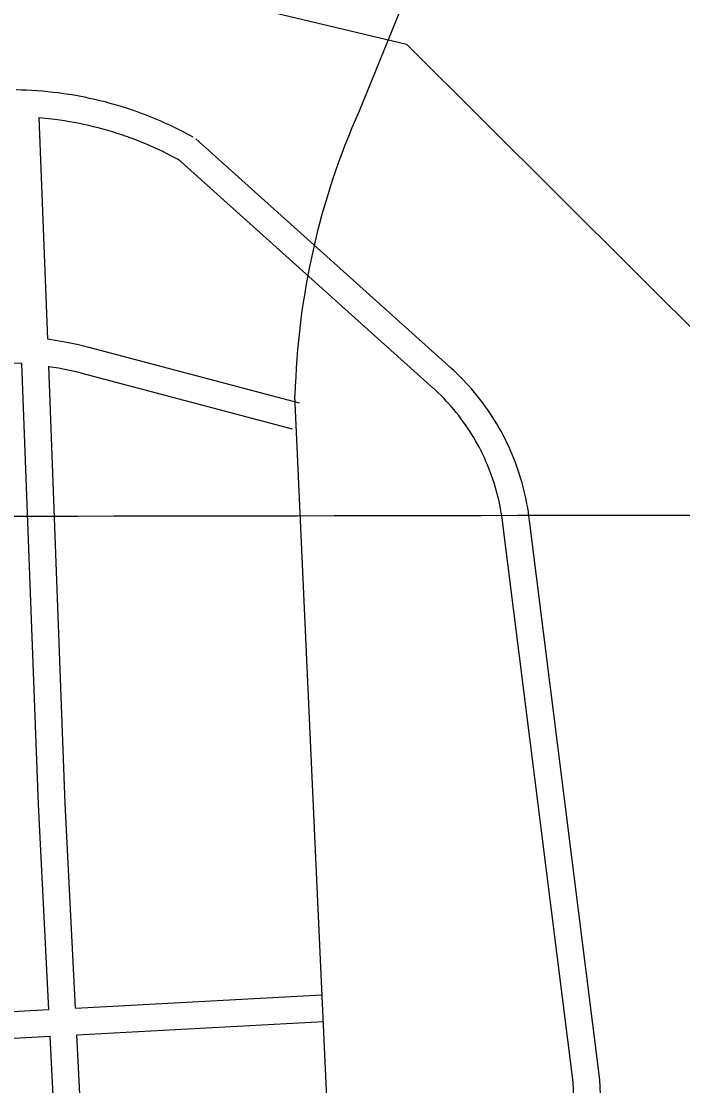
# Model space of a CAD drawing. Extents: x 3313447 to 3351316, y 703786 to 729172.
# Drawn here: x 3341145 to 3341885, y 720684 to 721874 of the extents above; entities that cross this region are included whole.
import ezdxf

# ---------------------------------------------------------------- set-up
doc = ezdxf.new("R2010")
doc.units = 0
for name, color, linetype in [('V-GRID-MAJR', 7, 'Continuous'), ('V-ROAD-CNTR', 7, 'Continuous'), ('V-TOPO-SHOR', 7, 'Continuous')]:
    doc.layers.add(name, color=color, linetype=linetype)

msp = doc.modelspace()

# ---------------------------------------------------------------- linework, layer by layer
at = {"layer": 'V-GRID-MAJR'}
msp.add_spline([(3317583.083, 721289.311), (3322833.044, 721295.0380000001), (3328083.005, 721301.528), (3333332.965, 721308.783), (3338582.924, 721316.8), (3343832.882, 721325.582), (3349082.838, 721335.127), (3349082.839, 721335.127)], degree=3, dxfattribs=at)
at = {"layer": 'V-ROAD-CNTR'}
for points in [[(3341577.940806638, 721909.1441547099), (3341522.861916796, 721773.408426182)], [(3341337.4582876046, 721744.2204845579), (3341332.3502978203, 721747.001478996), (3341327.111308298, 721749.75947348), (3341321.833318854, 721752.4454681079), (3341316.518329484, 721755.0564628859), (3341311.1683401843, 721757.592457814), (3341305.781350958, 721760.0534528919), (3341300.3603618, 721762.438448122), (3341294.9093727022, 721764.746443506), (3341289.42538367, 721766.97943904), (3341283.909394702, 721769.1354347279), (3341278.3634057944, 721771.2134305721), (3341272.791416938, 721773.2134265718), (3341267.19042814, 721775.1354227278), (3341261.562439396, 721776.97941904), (3341255.909450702, 721778.742415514), (3341250.2344620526, 721780.4274121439), (3341244.5344734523, 721782.033408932), (3341238.8104849, 721783.5584058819), (3341233.069496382, 721785.002402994), (3341227.307507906, 721786.367400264), (3341221.5265194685, 721787.6503976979), (3341215.728531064, 721788.8533952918), (3341209.9145426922, 721789.97439305), (3341204.08555435, 721791.0133909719), (3341198.24056604, 721791.9723890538), (3341192.3835777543, 721792.8473873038), (3341186.517589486, 721793.6413857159), (3341180.638601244, 721794.352384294), (3341174.75061302, 721794.9813830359), (3341168.853624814, 721795.5283819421), (3341162.95063662, 721795.991381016), (3341157.041648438, 721796.3733802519), (3341151.127660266, 721796.6713796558), (3341145.2096721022, 721796.8873792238), (3341139.2896839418, 721797.0193789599)], [(3341174.761612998, 721518.2809364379), (3341165.359631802, 721766.231440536)], [(3341323.112316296, 721717.8725372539), (3341318.188326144, 721720.5535318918), (3341313.319335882, 721723.1175267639), (3341308.417345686, 721725.611521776), (3341303.4803555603, 721728.0365169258), (3341298.5083655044, 721730.3925122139), (3341293.50537551, 721732.67950764), (3341288.4703855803, 721734.8945032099), (3341283.403395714, 721737.0404989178), (3341278.307405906, 721739.1154947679), (3341273.1854161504, 721741.1174907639), (3341268.0334264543, 721743.047486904), (3341262.8554368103, 721744.9054831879), (3341257.65044722, 721746.691479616), (3341252.424457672, 721748.403476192), (3341247.173468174, 721750.042472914), (3341241.898478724, 721751.607469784), (3341236.602489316, 721753.0994668), (3341231.288499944, 721754.5164639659), (3341225.9535106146, 721755.858461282), (3341220.599521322, 721757.1254587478), (3341215.2285320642, 721758.318456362), (3341209.8425428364, 721759.4354541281), (3341204.4405536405, 721760.476452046), (3341199.023564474, 721761.4434501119), (3341193.596575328, 721762.332448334), (3341188.1555862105, 721763.145446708), (3341182.703597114, 721763.883445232), (3341165.368631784, 721765.981441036)], [(3341626.1647101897, 721485.648001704), (3341340.304281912, 721742.20948858)], [(3341606.126750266, 721463.3220463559), (3341320.2663219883, 721719.883533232)], [(3341220.637521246, 721509.2229545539), (3341214.999532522, 721510.5949518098), (3341209.2405440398, 721511.910949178), (3341203.46555559, 721513.1449467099), (3341197.672567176, 721514.298944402), (3341191.863578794, 721515.3729422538), (3341174.761612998, 721518.2809364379)], [(3341456.08505035, 721446.8050793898), (3341220.934520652, 721509.1469547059)], [(3341145.766670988, 721491.207990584), (3341126.629709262, 721491.7509894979), (3341121.14572023, 721491.8279893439), (3341115.658731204, 721491.8279893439), (3341110.173742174, 721491.7509894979), (3341104.69075314, 721491.5969898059), (3341099.209764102, 721491.365990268), (3341093.731775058, 721491.0579908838), (3341088.2597860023, 721490.6729916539), (3341082.7947969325, 721490.2109925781), (3341077.3338078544, 721489.672993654), (3341071.881818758, 721489.057994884), (3341066.441829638, 721488.366996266), (3341061.009840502, 721487.5979978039), (3341055.587851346, 721486.75499949), (3341050.18086216, 721485.8350013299), (3341044.78587295, 721484.838003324), (3341039.404883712, 721483.767005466), (3341034.032894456, 721482.6190077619), (3341029.509903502, 721481.59000982)], [(3341176.011610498, 720769.0294349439), (3341164.4626335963, 720998.147976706), (3341145.766670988, 721491.207990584)], [(3341205.967550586, 720770.6504317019), (3341194.434573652, 720999.471974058), (3341175.9076107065, 721488.045996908)], [(3341213.5435354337, 721480.0730128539), (3341208.111546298, 721481.3950102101), (3341202.762556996, 721482.617007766), (3341197.397567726, 721483.76500547), (3341192.0165784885, 721484.8370033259), (3341186.6235892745, 721485.833001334), (3341175.922610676, 721487.6559976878)], [(3341448.3970657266, 721417.8071373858), (3341213.246536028, 721480.149012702)], [(3341713.38953574, 721315.6213417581), (3341712.816536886, 721320.2483325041), (3341712.14453823, 721324.9973230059), (3341711.38953974, 721329.7343135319), (3341710.54954142, 721334.4563040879), (3341709.6265432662, 721339.1632946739), (3341708.621545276, 721343.852285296), (3341707.533547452, 721348.5242759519), (3341706.3625497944, 721353.1742666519), (3341705.1105522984, 721357.804257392), (3341703.776554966, 721362.411248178), (3341702.361557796, 721366.994239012), (3341700.8665607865, 721371.551229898), (3341699.28956394, 721376.082220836), (3341697.633567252, 721380.583211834), (3341695.89957072, 721385.0532028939), (3341694.0865743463, 721389.4941940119), (3341692.19457813, 721393.9021851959), (3341690.2245820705, 721398.2761764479), (3341688.178586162, 721402.6121677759), (3341686.0565904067, 721406.9151591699), (3341683.8585948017, 721411.177150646), (3341681.5865993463, 721415.4001422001), (3341679.238604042, 721419.583133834), (3341676.818608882, 721423.7231255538), (3341674.32461387, 721427.8211173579), (3341671.760618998, 721431.8731092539), (3341669.1236242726, 721435.8801012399), (3341666.417629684, 721439.8400933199), (3341663.640635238, 721443.752085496), (3341660.795640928, 721447.6130777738), (3341657.883646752, 721451.4230701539), (3341654.905652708, 721455.1820626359), (3341651.858658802, 721458.889055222), (3341648.747665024, 721462.54004792), (3341645.57467137, 721466.1340407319), (3341642.3376778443, 721469.673033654), (3341639.038684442, 721473.1540266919), (3341635.67969116, 721476.577019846), (3341632.259698, 721479.94001312), (3341628.7927049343, 721483.2300065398), (3341626.3047099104, 721485.5210019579)], [(3341657.7496470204, 717004.4169641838), (3341620.4987215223, 717763.5744458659), (3341568.6838251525, 718977.6410177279), (3341525.260911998, 719831.740309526), (3341473.684015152, 720954.893063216), (3341451.2010601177, 721455.461062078)], [(3341683.6155952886, 721311.9393491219), (3341683.076596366, 721316.3063403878), (3341682.478597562, 721320.531331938), (3341681.805598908, 721324.7443235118), (3341681.0596004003, 721328.9443151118), (3341680.238602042, 721333.1313067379), (3341679.343603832, 721337.3042983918), (3341678.375605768, 721341.4582900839), (3341677.3346078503, 721345.5962818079), (3341676.220610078, 721349.7162735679), (3341675.0346124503, 721353.8132653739), (3341673.7756149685, 721357.89025722), (3341672.44461763, 721361.9432491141), (3341671.043620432, 721365.972241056), (3341669.56962338, 721369.9772330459), (3341668.0256264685, 721373.9572250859), (3341666.412629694, 721377.9062171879), (3341664.730633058, 721381.8262093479), (3341662.9786365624, 721385.7162015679), (3341661.158640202, 721389.5761938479), (3341659.2706439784, 721393.401186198), (3341657.31464789, 721397.1931786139), (3341655.292651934, 721400.9521710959), (3341653.2066561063, 721404.6711636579), (3341651.052660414, 721408.3551562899), (3341648.8346648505, 721412.001148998), (3341646.5526694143, 721415.6051417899), (3341644.207674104, 721419.17013466), (3341641.79967892, 721422.6921276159), (3341639.330683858, 721426.1701206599), (3341636.79968892, 721429.60511379), (3341634.2076941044, 721432.9971070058), (3341631.5576994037, 721436.3401003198), (3341628.850704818, 721439.63509373), (3341626.083710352, 721442.8820872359), (3341623.258716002, 721446.0820808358), (3341620.37972176, 721449.231074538), (3341617.4447276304, 721452.3280683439), (3341614.4557336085, 721455.3730622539), (3341611.413739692, 721458.3640562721), (3341608.306745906, 721461.3140503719), (3341605.986750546, 721463.4490461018)], [(3341862.79923692, 718587.2237985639), (3341829.8093029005, 719212.9995470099), (3341803.6853551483, 719781.669409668), (3341762.185438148, 720687.6785976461), (3341683.6195952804, 721311.9073491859)], [(3341848.8612647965, 719452.0070689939), (3341833.653295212, 719783.0434069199), (3341792.09937832, 720690.2425925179), (3341713.385535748, 721315.6533416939)], [(3341205.966550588, 720770.6504317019), (3341481.336999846, 720785.5544018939)], [(3340917.372127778, 720755.0304629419), (3341176.0106105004, 720769.0294349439)], [(3341207.4765475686, 720740.6884916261), (3341482.9589966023, 720755.5984618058)], [(3340918.9531246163, 720725.0725228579), (3341177.5206074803, 720739.0674948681)], [(3341230.4615015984, 719688.732595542), (3341177.521607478, 720739.0674948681)], [(3341260.423441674, 719690.242592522), (3341207.4775475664, 720740.6884916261)]]:
    msp.add_lwpolyline(points, dxfattribs=at)
msp.add_arc((3342287.3215312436, 721434.0606428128), 836.3942970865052, 156.06330786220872, 178.53384397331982, dxfattribs=at)
at = {"layer": 'V-TOPO-SHOR'}
msp.add_lwpolyline([(3338793.3835023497, 727381.8658871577), (3338575.435, 727199.518), (3338479.91, 726830.313), (3338509.3540000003, 726448.819), (3338536.343, 726100.622), (3338560.855, 725798.897), (3338580.555, 725502.023), (3338860.392, 724822.638), (3339007.563, 724457.983), (3339488.63, 724174.343), (3339301.779, 723811.9230000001), (3339995.4790000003, 722827.99), (3339991.0100000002, 722622.645), (3340087.928, 722139.985), (3340667.223, 722064.633), (3341575.994, 721848.327), (3342002.083, 721423.806), (3342079.149, 721327.511), (3342175.4990000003, 721197.952), (3342305.488, 721073.307), (3342411.325, 721019.377), (3345511.794, 720876.3470000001)], dxfattribs=at)

doc.saveas('drawing.dxf')
